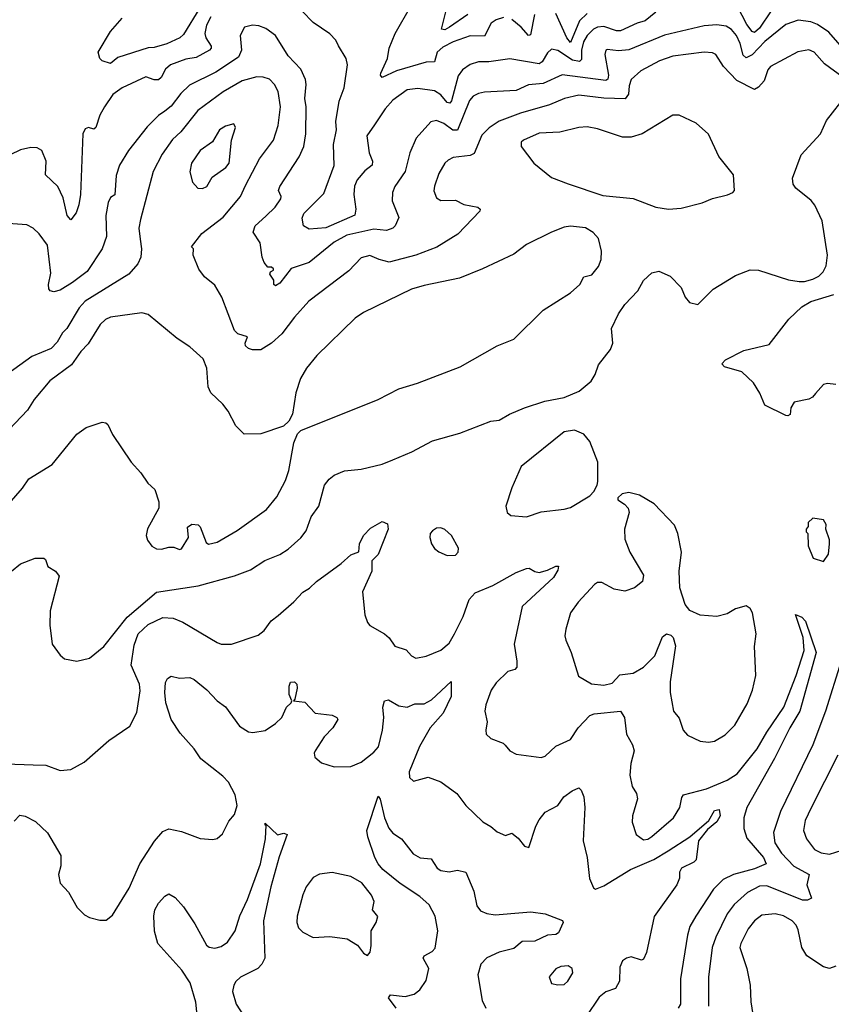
# Model space of a CAD drawing. Extents: x 1550320 to 1685906, y 509093 to 640511.
# Tile 439 of 532: x 1661131 to 1665013, y 593384 to 598091. Entities that reach past the tile are written whole.
import ezdxf

# ---------------------------------------------------------------- set-up
doc = ezdxf.new("R2010")
doc.units = 0

msp = doc.modelspace()

# ---------------------------------------------------------------- linework, layer by layer
at = {"layer": '0CON20XD'}
for points in [[(1663445, 598101.6), (1663409.5, 598090.5), (1663386.2, 598075), (1663355, 598011.8), (1663285, 598013.4), (1663205, 597984.7), (1663155, 597959), (1663127.9, 597935), (1663115, 597888.9), (1663075, 597887.4), (1662933.5, 597846.5), (1662864.7, 597814.7), (1662856.5, 597825), (1662857.7, 597835), (1662890, 597905), (1662897.8, 597955), (1662926.9, 598025), (1663001.7, 598155)], [(1664725, 598133.9), (1664669.8, 598050.2), (1664645, 598030.5), (1664635, 598034.1), (1664608.8, 598068.8), (1664565, 598154.6)], [(1662045, 598104.5), (1662024.7, 598065), (1662017.3, 598025), (1662020.7, 598005), (1662046.2, 597965), (1662047.1, 597955), (1662039.1, 597945), (1661975, 597910.8), (1661925, 597902.7), (1661851.9, 597875), (1661828.8, 597855), (1661807.8, 597815), (1661795, 597804), (1661775, 597804.1), (1661735, 597817.3), (1661620.8, 597765), (1661577, 597733), (1661536.9, 597675), (1661514.6, 597635), (1661495, 597576), (1661485, 597567.5), (1661460, 597575), (1661445, 597570), (1661433.6, 597545), (1661421.8, 597255), (1661414.6, 597205.4), (1661402, 597168), (1661375, 597134), (1661358.9, 597155), (1661338.7, 597238.7), (1661313.3, 597293.3), (1661255, 597350), (1661257.9, 597415), (1661236.4, 597466.4), (1661215, 597479.1), (1661185, 597480), (1661135, 597469.4), (1661085, 597444.4)], [(1661992.9, 598147.1), (1661915, 598020.6), (1661896.7, 598005), (1661835, 597975.9), (1661775, 597958.2), (1661745, 597956.2), (1661599.8, 597910.2), (1661565, 597882.1), (1661525, 597893.8), (1661514, 597905), (1661506.2, 597935), (1661565.6, 598035), (1661621.1, 598098.9)], [(1664173.2, 598126.8), (1664122.1, 598085), (1664083.9, 598073.9), (1664005, 598037.1), (1663985, 598038.1), (1663925, 598058.5), (1663895, 598055.2), (1663875, 598045.2), (1663845, 598015.3), (1663828, 597985), (1663817.5, 597945), (1663818.6, 597901.4), (1663808.5, 597891.5), (1663775, 597898.2), (1663705, 597943.2), (1663675, 597949.4), (1663655, 597932.9), (1663629.7, 597890.3), (1663615, 597880.2), (1663475, 597903.3), (1663375, 597889.6), (1663325, 597889.2), (1663285, 597877.3), (1663248.8, 597851.2), (1663227.6, 597822.4), (1663196.4, 597703.6), (1663188.1, 597691.9), (1663175, 597694.7), (1663145, 597732.5), (1663115, 597750.7), (1663035, 597761.8), (1662985, 597755.9), (1662915, 597706.7), (1662878.5, 597665), (1662828.3, 597588.3), (1662791.4, 597535), (1662802.2, 597455), (1662817.8, 597415), (1662816.7, 597395), (1662782.1, 597367.9), (1662745, 597325.9), (1662732.9, 597295), (1662729.7, 597255), (1662738.9, 597185), (1662733.7, 597156.3), (1662595, 597096.2), (1662515, 597090), (1662488, 597105), (1662482.9, 597142.9), (1662490.4, 597165), (1662585, 597260.5), (1662635.3, 597394.7), (1662632.3, 597495), (1662645.6, 597565), (1662643.7, 597603.7), (1662659.2, 597700.8), (1662682.8, 597765), (1662699.1, 597875), (1662693.1, 597905), (1662655.5, 597965.5), (1662642.6, 597992.6), (1662615, 598024), (1662535, 598076.9), (1662482.4, 598132.4)], [(1663274, 598116), (1663186.6, 598055), (1663165, 598043.3), (1663148.6, 598045), (1663171.2, 598135)], [(1663594, 598116), (1663575, 598018.5), (1663565, 598015.5), (1663530.3, 598055), (1663485, 598092.6)], [(1663845, 598120.4), (1663808.5, 598085), (1663765, 597981.8), (1663747.8, 598005), (1663695, 598120.9)], [(1665066.6, 597956.6), (1665000.6, 598030.6), (1664947.5, 598067.5), (1664915, 598081.5), (1664855, 598088.3), (1664795, 598067.6), (1664695, 597987.1), (1664635, 597923.1), (1664605, 597909.1), (1664591.9, 597921.9), (1664577.7, 597977.7), (1664559.7, 598015), (1664535, 598044.7), (1664509.6, 598059.6), (1664465, 598066.9), (1664405, 598062.4), (1664215, 598017.6), (1664045, 597946.6), (1663995, 597942.7), (1663941.3, 597948.7), (1663934.2, 597945), (1663929.4, 597925), (1663946.7, 597825), (1663943.5, 597806.5), (1663935, 597800.3), (1663725, 597826.9), (1663635, 597786.4), (1663565, 597779.6), (1663505, 597752.4), (1663355, 597744.6), (1663325, 597738.2), (1663300.5, 597725), (1663283.2, 597705), (1663225, 597562.9), (1663202.5, 597562.5), (1663159.1, 597595), (1663125, 597609.6), (1663098.1, 597601.9), (1663026.7, 597525), (1662997.5, 597455), (1662975.5, 597365), (1662925.9, 597294.1), (1662913.8, 597265), (1662913.1, 597225), (1662944.4, 597145), (1662926.7, 597105), (1662915, 597094.5), (1662885, 597082.5), (1662825, 597090.2), (1662695, 597061.6), (1662635, 597027.3), (1662515, 596930.5), (1662428.8, 596901.2), (1662375, 596830.6), (1662355, 596818.8), (1662346.7, 596825), (1662345.9, 596845.9), (1662327.5, 596875), (1662330, 596885), (1662345.8, 596894.2), (1662345, 596900), (1662335, 596908), (1662317.5, 596907.5), (1662300.7, 596930.7), (1662290.5, 596955), (1662281.5, 597025), (1662248.1, 597075), (1662256.7, 597105), (1662308.9, 597151.1), (1662352.5, 597195), (1662380.6, 597235), (1662382.5, 597245), (1662369.4, 597275), (1662375, 597293.8), (1662467.9, 597435), (1662490, 597485), (1662499.1, 597545), (1662501.1, 597675), (1662494.2, 597715), (1662501.7, 597781.7), (1662498.2, 597805), (1662475.6, 597855), (1662415, 597918.1), (1662355.4, 598015.4), (1662308.6, 598048.6), (1662275, 598061.9), (1662244.5, 598065.5), (1662206, 598055), (1662185.6, 598015), (1662191.8, 597945), (1662178.2, 597911.8), (1662069.3, 597840.7), (1661942.8, 597777.2), (1661901.4, 597738.6), (1661855, 597678.2), (1661825, 597653.8), (1661795, 597633.5), (1661741.3, 597578.7), (1661652.2, 597465), (1661607.8, 597395), (1661593.1, 597346.9), (1661586.8, 597253.2), (1661565, 597241.2), (1661555, 597217.5), (1661543.9, 597155), (1661546.2, 597055), (1661526.4, 596995), (1661453.4, 596886.6), (1661384.2, 596834.2), (1661325, 596798.6), (1661295, 596789.4), (1661276.9, 596795), (1661270, 596805), (1661268.2, 596825), (1661280.2, 596879.8), (1661263.6, 597013.6), (1661225, 597068), (1661195, 597093.8), (1661165, 597110.8), (1661076.8, 597116.8)], [(1665069.4, 597815), (1664980.5, 597880.5), (1664930.8, 597935), (1664905, 597947.5), (1664852.2, 597937.8), (1664722.7, 597867.3), (1664708.9, 597851.1), (1664691.8, 597798.2), (1664665, 597768), (1664645, 597756.7), (1664560.6, 597800.6), (1664496.9, 597866.9), (1664460, 597925), (1664445, 597932.2), (1664405, 597935.5), (1664255, 597917.1), (1664191.9, 597895), (1664102.7, 597847.3), (1664055.7, 597804.3), (1664046.5, 597775), (1664043.5, 597735), (1664026.6, 597713.4), (1663925, 597716.5), (1663805, 597730.2), (1663737.1, 597715), (1663665, 597684.2), (1663525.6, 597644.4), (1663424.4, 597605.6), (1663376, 597574), (1663341.1, 597538.9), (1663305, 597451.2), (1663285, 597441.8), (1663205, 597431.8), (1663179.8, 597420.2), (1663164.5, 597405), (1663135.8, 597355.8), (1663114.4, 597294.4), (1663112.2, 597272.2), (1663125, 597240), (1663145, 597226), (1663215, 597228.9), (1663255, 597207.8), (1663322.5, 597195), (1663333.3, 597185), (1663331.2, 597175), (1663227.3, 597065), (1663126.2, 597003.8), (1663025, 596965.8), (1662898.1, 596931.9), (1662850, 596945), (1662805, 596962.9), (1662765, 596952.9), (1662705, 596890.5), (1662514.6, 596745.4), (1662445, 596668.8), (1662385, 596588.8), (1662335.6, 596544.4), (1662285, 596512), (1662245, 596512), (1662225, 596518.8), (1662211.7, 596531.7), (1662209.2, 596545), (1662221.2, 596575), (1662175, 596589.2), (1662158.5, 596605), (1662098.6, 596765), (1662065, 596821.2), (1662015, 596861.2), (1661987.9, 596897.9), (1661961.2, 596965), (1661962.5, 596995), (1661952.5, 597005), (1662001.7, 597068.3), (1662105, 597147.5), (1662186.7, 597245), (1662211.9, 597298.1), (1662278.4, 597425), (1662344.7, 597515), (1662367.9, 597585), (1662378.9, 597675), (1662367.8, 597747.8), (1662350.4, 597780.4), (1662326.1, 597806.1), (1662295.8, 597815.8), (1662265, 597817.1), (1662195, 597798.2), (1662105, 597746.6), (1661983.8, 597656.2), (1661901.1, 597555), (1661861.8, 597518.2), (1661812.1, 597447.9), (1661770, 597365), (1661708.2, 597135), (1661701.6, 597095), (1661707.8, 597042.2), (1661714.5, 596995.5), (1661710.6, 596955), (1661695.4, 596924.6), (1661653.3, 596875), (1661444.4, 596745), (1661415, 596714), (1661357.1, 596615), (1661335.4, 596594.6), (1661310.5, 596549.5), (1661281.3, 596518.7), (1661188.8, 596481.2), (1661075, 596398.6)], [(1661091.2, 595455), (1661135, 595488.8), (1661205, 595516.7), (1661247, 595517), (1661255, 595510), (1661265, 595477.5), (1661302.5, 595455), (1661320.7, 595430.7), (1661276.9, 595265), (1661275.6, 595195.6), (1661285.9, 595105.9), (1661325, 595053.3), (1661345, 595036), (1661405, 595024.2), (1661465, 595038.6), (1661534.2, 595095), (1661644.6, 595235), (1661785, 595353.9), (1661985, 595383.8), (1662158, 595432), (1662235, 595460.8), (1662304.3, 595505.7), (1662375, 595534.2), (1662415, 595559.2), (1662475, 595614.2), (1662502, 595648), (1662525, 595713.8), (1662561.9, 595765), (1662588.8, 595865), (1662611.2, 595895), (1662635, 595913.8), (1662685, 595934), (1662765, 595942), (1662865, 595966), (1662916.2, 595986.2), (1663006.7, 596025), (1663105, 596077.5), (1663236.4, 596113.6), (1663385, 596171.4), (1663425, 596175.8), (1663474.5, 596205.5), (1663545, 596235.7), (1663643, 596267), (1663735, 596284), (1663807.5, 596315), (1663865, 596362.5), (1663883.8, 596395), (1663898.8, 596441.2), (1663957.5, 596515), (1663968, 596545), (1663962, 596615), (1663995.6, 596685), (1664025, 596730), (1664088, 596795), (1664115, 596843.8), (1664155, 596880), (1664188.3, 596888.3), (1664242.5, 596865), (1664295, 596810), (1664313.8, 596765), (1664335, 596738.8), (1664375, 596728.8), (1664447.7, 596802.3), (1664555, 596868), (1664625, 596895.8), (1664665, 596894), (1664807.4, 596847.4), (1664858.9, 596838.9), (1664885, 596839.2), (1664925, 596850.4), (1664953.1, 596865), (1664974.4, 596885), (1664989.1, 596915), (1664994.6, 596965), (1664968.9, 597128.9), (1664934.6, 597205), (1664916.7, 597226.7), (1664843.3, 597285), (1664830, 597305), (1664827.4, 597332.6), (1664868.1, 597445), (1664961.1, 597545), (1664990.5, 597609.5), (1665086.7, 597733.3)], [(1664235, 597184.6), (1664295, 597189.6), (1664395, 597215.5), (1664444.6, 597235.4), (1664516.6, 597253.4), (1664542.5, 597265), (1664550, 597275), (1664545, 597350), (1664475, 597437.5), (1664425, 597543.3), (1664365.8, 597595.8), (1664285, 597634), (1664255, 597634), (1664108, 597545), (1664055, 597528.9), (1664015, 597529.4), (1663895, 597570), (1663845, 597579.2), (1663805, 597575.7), (1663715, 597552.9), (1663615, 597548.5), (1663540, 597515), (1663530, 597505), (1663530, 597485), (1663590, 597405), (1663675, 597336.2), (1663753.9, 597306.1), (1663920.9, 597250.9), (1664065, 597235.8), (1664174.2, 597194.2), (1664235, 597184.6)], [(1662005, 597284.4), (1662026, 597294), (1662052.3, 597337.7), (1662116.9, 597385), (1662133.3, 597405), (1662144, 597515), (1662163.8, 597575), (1662155, 597592.5), (1662115, 597582), (1662086.2, 597565), (1662053.1, 597506.9), (1661994.7, 597465.3), (1661953.1, 597405), (1661944.4, 597364.4), (1661958, 597315), (1661983.8, 597285), (1662005, 597284.4)], [(1661049.1, 595740.9), (1661145, 595851.2), (1661175, 595895.8), (1661285.7, 595964.3), (1661405, 596110), (1661448.3, 596141.7), (1661525, 596167.5), (1661543.9, 596163.9), (1661553.3, 596155), (1661575, 596107.5), (1661663.8, 595975), (1661710, 595925), (1661743.3, 595875), (1661778, 595845), (1661796.1, 595786.1), (1661796, 595755), (1661742.5, 595657.5), (1661735.4, 595625), (1661742, 595602), (1661763.6, 595573.6), (1661785, 595561.2), (1661809.6, 595560.4), (1661845, 595569.5), (1661868.6, 595568.6), (1661895, 595557.5), (1661905, 595561.2), (1661938.8, 595615), (1661934.5, 595665.5), (1661955, 595679.4), (1661985, 595675.8), (1661995, 595666.2), (1662022.3, 595592.3), (1662034.2, 595584.2), (1662075, 595593.8), (1662170.9, 595649.1), (1662310.9, 595749.1), (1662360.3, 595809.8), (1662402.1, 595887.9), (1662417.9, 595935), (1662442.5, 596067.5), (1662459.3, 596110.7), (1662475, 596127.5), (1662845, 596275.6), (1662943.8, 596326.2), (1663033.1, 596353.1), (1663238.6, 596431.4), (1663415, 596532.2), (1663495, 596564.3), (1663635, 596702.5), (1663765, 596784.4), (1663810, 596825), (1663829.1, 596860.9), (1663868, 596872), (1663899.1, 596910.9), (1663911.9, 596945), (1663914.4, 596985), (1663898.8, 597045), (1663874.1, 597074.1), (1663836.7, 597096.7), (1663765, 597103.3), (1663735, 597098.9), (1663674.7, 597075.3), (1663555, 597015.6), (1663495, 596970.8), (1663345, 596900.6), (1663235, 596854.5), (1663065, 596820), (1663005, 596802.1), (1662775, 596691.5), (1662735.3, 596664.7), (1662552.2, 596485), (1662502.5, 596425), (1662474.7, 596375.3), (1662452.2, 596307.8), (1662436, 596205), (1662418.8, 596171.2), (1662392.5, 596147.5), (1662285, 596110.8), (1662205, 596108.8), (1662165, 596148.8), (1662128.7, 596218.7), (1662102.9, 596252.9), (1662045, 596306.7), (1662033.1, 596335), (1662025.5, 596425.5), (1662009.3, 596469.3), (1661945, 596527.5), (1661885, 596567.1), (1661745, 596681.8), (1661715, 596688.8), (1661565, 596668.2), (1661541.6, 596658.4), (1661516.7, 596633.3), (1661459.4, 596540.6), (1661423.8, 596505), (1661379.7, 596440.3), (1661275.8, 596365), (1661200, 596275), (1661168.6, 596225), (1661050.6, 596099.4)], [(1665035, 596346.7), (1664995, 596351.2), (1664975, 596346.2), (1664936.7, 596303.3), (1664923, 596287), (1664905, 596277.5), (1664835, 596262.5), (1664820, 596235), (1664816.1, 596203.9), (1664805, 596196.7), (1664795, 596198.8), (1664695, 596247.5), (1664671.5, 596305), (1664640.4, 596355), (1664585, 596407.3), (1664501.7, 596431.7), (1664488.8, 596445), (1664506.7, 596465), (1664595, 596508.8), (1664715, 596538), (1664810.4, 596659.6), (1664871.8, 596718.1), (1664915, 596743.5), (1665025, 596777.5)], [(1663555, 595714), (1663625, 595738), (1663735, 595750.6), (1663765, 595759.4), (1663857.5, 595815), (1663877.5, 595835), (1663893.3, 595865), (1663896.1, 595883.9), (1663895.7, 595975), (1663858.1, 596075), (1663829.6, 596109.6), (1663785, 596128.8), (1663735, 596120), (1663528.8, 595955), (1663485, 595852.5), (1663456.2, 595765), (1663463.3, 595735), (1663480.5, 595720.5), (1663555, 595714)], [(1664425, 594636.7), (1664455, 594641.5), (1664505, 594672.7), (1664552.2, 594717.8), (1664610.2, 594819.8), (1664635.6, 594885), (1664651.9, 594955), (1664646, 595095), (1664654.2, 595155), (1664635.5, 595255.5), (1664625, 595276), (1664605, 595288), (1664555, 595274), (1664515, 595250.8), (1664465, 595237.1), (1664385, 595243.8), (1664336.6, 595266.6), (1664313.6, 595295), (1664288.9, 595375), (1664284.6, 595455), (1664296.7, 595545), (1664279.1, 595635), (1664263.3, 595675), (1664165, 595776.9), (1664095, 595818), (1664045, 595831.2), (1664012.5, 595825), (1663992.5, 595805), (1663992.5, 595795), (1664024.2, 595774.2), (1664041.2, 595755), (1664045.8, 595735), (1664024.4, 595655), (1664025, 595607.5), (1664048.9, 595545), (1664114, 595435), (1664110, 595405), (1664071.2, 595375), (1664025, 595358.5), (1663975, 595368.2), (1663915, 595400.5), (1663895, 595400), (1663879.6, 595390.4), (1663802.9, 595307.1), (1663765.7, 595255), (1663742.6, 595177.4), (1663738.1, 595145), (1663742.9, 595125), (1663769.5, 595065), (1663803.2, 594953.2), (1663866.6, 594916.6), (1663925, 594909.1), (1663965, 594919.6), (1664001.3, 594958.7), (1664065, 594966.2), (1664114.8, 594995.2), (1664169.5, 595050.5), (1664205, 595140), (1664225, 595154.2), (1664245, 595149.2), (1664257.2, 595137.2), (1664267.4, 595097.4), (1664241.5, 594925), (1664242.2, 594875), (1664258.6, 594785), (1664285, 594751.2), (1664304.7, 594694.7), (1664325, 594670), (1664385, 594642.5), (1664425, 594636.7)], [(1664975, 595500), (1665000, 595535), (1665003.8, 595585), (1665003.8, 595605), (1664986.7, 595655), (1664988.3, 595678.3), (1664975, 595700), (1664925, 595707.5), (1664903, 595687), (1664901.7, 595668.3), (1664893.3, 595655), (1664893, 595643), (1664900, 595635), (1664902.5, 595575), (1664926.1, 595516.1), (1664975, 595500)], [(1661065, 594533.1), (1661195, 594528.5), (1661256.4, 594526.4), (1661325, 594501.4), (1661375, 594507.1), (1661439.1, 594540.9), (1661556.7, 594645), (1661657.3, 594712.7), (1661691.9, 594778.1), (1661707, 594883), (1661703.6, 594915), (1661664.7, 595005), (1661678.5, 595101.5), (1661697.9, 595155), (1661745, 595199.4), (1661815, 595232.7), (1661865, 595229.3), (1661911.3, 595211.3), (1662075, 595114.2), (1662095, 595106), (1662143.9, 595106.1), (1662271.2, 595148.8), (1662299.7, 595170.3), (1662333.1, 595216.9), (1662368.1, 595241.9), (1662442.5, 595307.5), (1662485, 595354.4), (1662517.1, 595372.9), (1662550, 595405), (1662669.1, 595490.9), (1662715, 595532.9), (1662753.3, 595546.7), (1662756, 595585), (1662776.2, 595625), (1662809.7, 595660.3), (1662865, 595691.4), (1662890.5, 595680.5), (1662893.1, 595655), (1662845, 595533.8), (1662815.9, 595504.1), (1662815.6, 595455), (1662770, 595355), (1662781.1, 595245), (1662795, 595208.6), (1662806, 595195), (1662876.2, 595155), (1662898.8, 595135), (1662926, 595096), (1662978.9, 595078.9), (1663005, 595050), (1663025, 595038.1), (1663075, 595047.5), (1663145, 595077.5), (1663185, 595110.8), (1663211.1, 595155), (1663252.4, 595237.6), (1663280.3, 595319.7), (1663309.1, 595350.9), (1663393.9, 595386.1), (1663505, 595448.5), (1663555, 595467.8), (1663568.2, 595468.2), (1663595, 595452.5), (1663615, 595448.6), (1663655, 595458.9), (1663695, 595478.6), (1663707.7, 595477.7), (1663705, 595460), (1663684.3, 595425), (1663534.6, 595285.4), (1663496.5, 595105), (1663509.6, 595025), (1663508.2, 594995), (1663498.8, 594985), (1663465.4, 594974.6), (1663409.8, 594920.2), (1663386.7, 594885), (1663360, 594815), (1663355.6, 594785), (1663367.5, 594735), (1663360, 594695), (1663362.5, 594675), (1663384.3, 594654.3), (1663442.9, 594632.9), (1663453, 594623), (1663475, 594596.2), (1663505, 594580), (1663625.6, 594564.4), (1663645, 594570.8), (1663695, 594617.5), (1663765, 594650), (1663802.7, 594705), (1663858, 594765), (1663878, 594772), (1664005.4, 594785.4), (1664024.5, 594754.5), (1664033.1, 594675), (1664061.9, 594625), (1664069.4, 594595), (1664054.5, 594535), (1664049.5, 594479.5), (1664060, 594425), (1664081.7, 594391.7), (1664086.1, 594366.1), (1664061.4, 594285), (1664060, 594255), (1664080, 594195), (1664115, 594170), (1664135, 594173.8), (1664155, 594186.4), (1664257.5, 594275), (1664288.9, 594325), (1664297.3, 594372.7), (1664305.4, 594384.6), (1664415.9, 594414.1)], [(1663175, 595530), (1663215, 595531.4), (1663228.1, 595545), (1663229.4, 595565), (1663196.7, 595625), (1663165, 595653.8), (1663145, 595662), (1663125, 595660), (1663105, 595648), (1663094.4, 595635), (1663092.2, 595615), (1663100.6, 595585), (1663115, 595562.5), (1663135, 595546.9), (1663175, 595530)], [(1664415.9, 594414.1), (1664515, 594455.5), (1664562.5, 594485), (1664658.3, 594605), (1664704.6, 594685.4), (1664785.9, 594805), (1664844.3, 594955), (1664882.8, 595075), (1664878.1, 595138.1), (1664842.3, 595247.7), (1664871.2, 595235), (1664889.4, 595215), (1664940, 595065), (1664862.9, 594785), (1664814, 594705), (1664741.1, 594558.9), (1664609.3, 594325), (1664594.2, 594275.8), (1664594, 594225), (1664608.5, 594178.5), (1664687.9, 594085), (1664701.9, 594055), (1664645, 594030.7), (1664545.2, 594004.8), (1664495, 593980.7), (1664448.9, 593935), (1664364.5, 593805), (1664336.4, 593755), (1664325.4, 593715), (1664291.1, 593505), (1664292.3, 593385), (1664280.9, 593365)], [(1665060.6, 595025), (1664985.3, 594784.7), (1664924.5, 594625), (1664770.4, 594305), (1664735.9, 594205), (1664743.3, 594155), (1664775, 594106.2), (1664834.1, 594044.1), (1664906.9, 594005), (1664896.4, 593955), (1664918.6, 593891.4), (1664898.9, 593881.1), (1664875, 593881.4), (1664705, 593950), (1664669.2, 593949.2), (1664611.6, 593918.4), (1664548.5, 593861.5), (1664514.4, 593815.6), (1664461.3, 593705), (1664443.4, 593655), (1664426, 593514), (1664426.2, 593375)], [(1661105, 594260), (1661132.5, 594287.5), (1661156.7, 594283.3), (1661207.5, 594257.5), (1661264.2, 594204.2), (1661328, 594095), (1661327.5, 594045), (1661316.7, 594005), (1661325, 593962.5), (1661365, 593920), (1661406.6, 593846.6), (1661441.3, 593811.3), (1661465, 593798), (1661515, 593786.2), (1661545, 593786.7), (1661575, 593810), (1661655, 593938.8), (1661706.5, 594055), (1661776.5, 594163.5), (1661815, 594210.6), (1661845, 594223.3), (1661905, 594210), (1661995, 594176.2), (1662055, 594171.2), (1662075, 594176.7), (1662100.5, 594199.5), (1662131.3, 594258.7), (1662158.6, 594291.4), (1662170.5, 594335), (1662162.5, 594385), (1662129.5, 594445), (1662102.2, 594475), (1661997.6, 594557.6), (1661965.6, 594605), (1661899.3, 594679.3), (1661856.2, 594745), (1661830.9, 594825), (1661824.6, 594875), (1661828.1, 594921.9), (1661838.3, 594941.7), (1661855, 594952), (1661895, 594943.1), (1661944.4, 594945.6), (1661965, 594936.2), (1662026.7, 594886.7), (1662075, 594835.3), (1662115.7, 594805.7), (1662183.1, 594713.1), (1662225, 594687.1), (1662247, 594683), (1662305, 594692.5), (1662355, 594726), (1662385.7, 594755), (1662407.1, 594805), (1662430, 594825), (1662433.3, 594835), (1662420, 594865), (1662419.2, 594905), (1662426.1, 594923.9), (1662445, 594926.2), (1662456.2, 594915), (1662458.8, 594895), (1662447.7, 594842.3), (1662440, 594835), (1662495, 594827.8), (1662545, 594775.8), (1662625, 594766), (1662647.5, 594755), (1662652.5, 594745), (1662629.2, 594705), (1662587.8, 594662.2), (1662544, 594595), (1662538.8, 594585), (1662542, 594565), (1662575, 594537.5), (1662635, 594518.6), (1662715, 594520), (1662765, 594541.1), (1662825, 594588.5), (1662847.1, 594615), (1662865.6, 594694.4), (1662872, 594755), (1662868, 594805), (1662876, 594834), (1662895, 594839.2), (1662945, 594811.2), (1662985, 594804.4), (1663020.3, 594819.7), (1663065, 594820.9), (1663100.2, 594839.8), (1663195, 594927.5), (1663195.5, 594855), (1663156.8, 594775), (1663094.7, 594705), (1663044, 594616), (1662994.2, 594495), (1662995, 594467.5), (1663015, 594451.2), (1663085, 594470), (1663145, 594448.1), (1663221.3, 594391.3), (1663265, 594334.3), (1663345.6, 594255.6), (1663385, 594234), (1663415, 594208), (1663455, 594190), (1663485, 594202.5), (1663515, 594177.5), (1663545, 594140), (1663565.9, 594134.1), (1663599.2, 594235), (1663615, 594266.2), (1663645, 594302), (1663705, 594333.8), (1663733.8, 594375), (1663773.3, 594405), (1663805, 594418.8), (1663817.1, 594407.1), (1663829.4, 594375), (1663834.5, 594324.5), (1663825.7, 594165), (1663845.4, 594085.4), (1663856.9, 593985), (1663875, 593940), (1663885, 593934), (1663925, 593950.6), (1664051.7, 594028.3), (1664164.5, 594075.5), (1664232.9, 594117.1), (1664336, 594184), (1664427.6, 594262.4), (1664455, 594310.6), (1664476, 594315), (1664480.6, 594285), (1664465, 594255.8), (1664421, 594219), (1664378.2, 594165), (1664366.9, 594075), (1664355, 594063.1), (1664296.7, 594035), (1664286.7, 594015), (1664286.6, 593986.6), (1664274.7, 593955.3), (1664165, 593804.2), (1664129.1, 593630.9), (1664115, 593598.8), (1664105, 593594.3), (1664055, 593610), (1664033.8, 593605), (1664015, 593592), (1664001.7, 593561.7), (1663999.2, 593495), (1663980.3, 593459.7), (1663935, 593443.8), (1663902.5, 593417.5), (1663840, 593325)], [(1665044.1, 594575), (1664916.6, 594323.4), (1664887.7, 594262.3), (1664879.6, 594215), (1664894.5, 594175), (1664933.2, 594123.2), (1664965, 594107.5), (1665005, 594101.6), (1665095, 594130.6)], [(1662931.2, 593365), (1662895.6, 593415), (1662905, 593429.1), (1662975, 593420.8), (1663018, 593432), (1663045, 593452.5), (1663075, 593497.1), (1663088.1, 593555), (1663061.5, 593605), (1663065.6, 593615), (1663104, 593636), (1663118, 593652), (1663131.3, 593735), (1663118.3, 593805), (1663089, 593859), (1663045, 593898.6), (1662951.6, 593961.6), (1662868.6, 594028.6), (1662845.3, 594055), (1662829.2, 594085), (1662795.5, 594185), (1662791.1, 594215), (1662845, 594378.8), (1662855, 594363.8), (1662875.8, 594275), (1662896, 594226), (1662915, 594201.2), (1662957.5, 594175), (1663013.8, 594103.8), (1663045.9, 594084.1), (1663098.7, 594078.7), (1663128.1, 594035), (1663145, 594022.7), (1663185, 594017.1), (1663225, 594025.5), (1663265.7, 594015), (1663303.3, 593925), (1663316.9, 593855), (1663335, 593830.8), (1663365, 593818.4), (1663405, 593811.8), (1663537.8, 593822.2), (1663576.4, 593826.4), (1663645, 593816.2), (1663727.5, 593785), (1663730, 593775), (1663707.5, 593725), (1663695, 593718.1), (1663655, 593714.3), (1663595, 593685.6), (1663535, 593683.8), (1663495, 593650.3), (1663425, 593633.4), (1663364.8, 593605.2), (1663336.5, 593575), (1663321.9, 593525), (1663342.4, 593402.4), (1663360.8, 593365)], [(1661984.7, 593284.7), (1661973.6, 593393.6), (1661946.3, 593486.3), (1661907.3, 593547.3), (1661791.8, 593675), (1661776.6, 593733.4), (1661772.7, 593805), (1661777.3, 593835), (1661795, 593868), (1661825, 593901.2), (1661845, 593911.2), (1661875, 593894), (1661915, 593849.2), (1661969.2, 593769.2), (1662025, 593666), (1662037, 593657), (1662065, 593651.4), (1662095, 593660), (1662125, 593680.8), (1662161.1, 593735), (1662183.3, 593806.7), (1662220.9, 593885), (1662282.2, 594055), (1662306.7, 594175), (1662310, 594240), (1662305, 594240), (1662305, 594250), (1662363.9, 594193.9), (1662395, 594201.2), (1662410, 594195), (1662371.5, 594088.5), (1662332.2, 593945), (1662296.9, 593783.1), (1662304.3, 593605), (1662288.9, 593575), (1662270, 593555), (1662186.6, 593513.4), (1662165, 593493.1), (1662154.6, 593475), (1662148.9, 593445), (1662166.1, 593385), (1662205, 593325.6)], [(1662795, 593617.5), (1662807.3, 593632.7), (1662812.5, 593665), (1662812.5, 593735), (1662836.2, 593775), (1662843.3, 593803.3), (1662818, 593835), (1662826.9, 593875), (1662814.2, 593905), (1662768.1, 593965), (1662715, 593995.5), (1662625, 594014.4), (1662565, 594005.6), (1662535, 593990), (1662500.6, 593945), (1662485, 593906.7), (1662457.8, 593805), (1662456.9, 593775), (1662465, 593748.8), (1662485, 593729.2), (1662535, 593702.5), (1662615, 593708.1), (1662696.6, 593696.6), (1662746.9, 593666.9), (1662775, 593627.5), (1662795, 593617.5)], [(1665035, 593565.6), (1665005, 593554.4), (1664975, 593563.1), (1664895.7, 593615), (1664872.5, 593655), (1664855, 593740), (1664845, 593762.5), (1664825, 593783.1), (1664785, 593806.5), (1664745, 593815.5), (1664680.3, 593809.7), (1664645, 593783.1), (1664615.5, 593745), (1664580, 593675), (1664575.6, 593655), (1664609.4, 593555), (1664625.5, 593475), (1664628.5, 593395), (1664647.3, 593275)], [(1663705, 593476.2), (1663735, 593478.8), (1663753.3, 593495), (1663776.7, 593535), (1663773.3, 593555), (1663755, 593568), (1663720, 593565), (1663695.9, 593554.1), (1663663.3, 593515), (1663675, 593483.8), (1663705, 593476.2)]]:
    msp.add_lwpolyline(points, dxfattribs=at)

doc.saveas('drawing.dxf')
